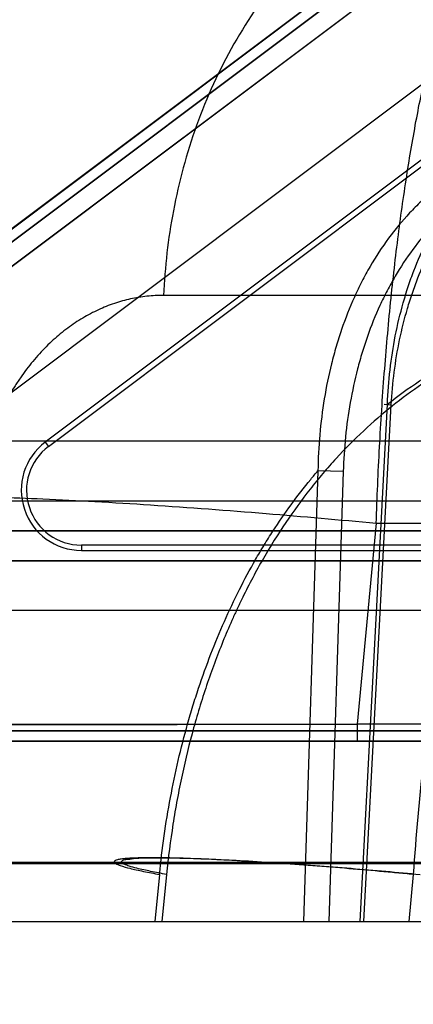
# Model space of a CAD drawing. Header units: millimetres. Extents: x 0 to 297, y 0 to 210.
# Tile 373 of 401: x 241.9245 to 241.9573, y 158.7246 to 158.8065. Entities that reach past the tile are written whole.
import ezdxf

# ---------------------------------------------------------------- set-up
doc = ezdxf.new("R2010")
doc.units = ezdxf.units.MM
doc.header["$LTSCALE"] = 16.335
doc.layers.get('0').update_dxf_attribs({"linetype": 'CONTINUOUS'})
for name, color, linetype in [('AXES_REF', 7, 'CONTINUOUS'), ('INTFCLR_1', 7, 'CONTINUOUS'), ('INTFCLR_144815', 7, 'CONTINUOUS'), ('INTFCLR_72935', 7, 'CONTINUOUS')]:
    doc.layers.add(name, color=color, linetype=linetype)

msp = doc.modelspace()

# ---------------------------------------------------------------- linework, layer by layer
at = {"color": 7, "linetype": 'Continuous'}
for centre, radius in [((241.5069109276, 154.9564782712), 4.8479140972), ((241.5069109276, 154.9564782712), 4.8475), ((241.5069109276, 154.9564782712), 4.8164570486), ((241.5069109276, 159.1054782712), 0.4275)]:
    msp.add_circle(centre, radius, dxfattribs=at)
msp.add_arc((241.5069109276, 154.9564782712), 4.8, 278.2771290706, 261.7228709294, dxfattribs=at)
at = {"layer": 'AXES_REF', "color": 7, "linetype": 'Continuous'}
msp.add_arc((241.5069109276, 154.9564782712), 4.91, 113.0826656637, 66.9173343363, dxfattribs=at)
at = {"layer": 'AXES_REF', "color": 9, "linetype": 'Continuous'}
msp.add_arc((241.5069109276, 154.9564782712), 4.4222561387, 94.4118118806, 85.5881881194, dxfattribs=at)
at = {"layer": 'INTFCLR_1', "color": 9, "linetype": 'Continuous'}
for p, q in [((241.887717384, 158.7619782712), (241.9771607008, 158.8290607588)), ((241.9735338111, 158.8232155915), (241.8945507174, 158.7639782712)), ((241.963197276, 158.7639782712), (241.8945507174, 158.7639782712)), ((241.886217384, 158.7614782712), (241.9970818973, 158.7614782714))]:
    msp.add_line(p, q, dxfattribs=at)
at = {"layer": 'INTFCLR_1', "color": 6, "linetype": 'Continuous'}
for p, q in [((241.9775642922, 158.8282614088), (241.8886544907, 158.761579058)), ((241.9835642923, 158.8202614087), (241.9116956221, 158.7663599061)), ((241.9644470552, 158.7573599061), (241.9146956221, 158.7573599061)), ((241.962119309, 158.7473599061), (241.8903667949, 158.7473599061)), ((241.9961574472, 158.7464782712), (241.8170507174, 158.7464782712))]:
    msp.add_line(p, q, dxfattribs=at)
at = {"layer": 'INTFCLR_144815', "color": 9, "linetype": 'Continuous'}
for p, q in [((242.6440459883, 158.7835717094), (241.9365231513, 158.7835717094)), ((241.952876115, 158.7314782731), (241.9551519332, 158.7745305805)), ((241.9532000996, 158.7314782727), (241.9554713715, 158.7744782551)), ((241.9548677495, 158.774525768), (241.9554713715, 158.7744782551)), ((242.0895738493, 158.7714346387), (241.8303028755, 158.7714346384)), ((241.94936685, 158.7689796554), (241.9481571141, 158.7314782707)), ((241.9514707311, 158.76892733), (241.94936685, 158.7689796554)), ((241.9514707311, 158.76892733), (241.9502611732, 158.7314782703)), ((241.8353026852, 158.766478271), (242.1195959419, 158.7664782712)), ((241.9542194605, 158.7646185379), (241.9526415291, 158.7478997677)), ((241.9542206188, 158.7646184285), (241.9819739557, 158.7646184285)), ((241.9127928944, 158.7478284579), (241.952642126, 158.7478997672)), ((241.9526421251, 158.7478997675), (241.9135240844, 158.7478551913)), ((241.9526421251, 158.7478997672), (241.9526421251, 158.7464782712)), ((241.9824353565, 158.7478997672), (241.9526421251, 158.7478997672)), ((241.8185507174, 158.7464782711), (242.0098640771, 158.7464782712)), ((241.8575968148, 158.7363037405), (241.9817556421, 158.7363037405)), ((241.869954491, 158.7364346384), (241.9904564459, 158.7364346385)), ((241.936182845, 158.7354034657), (241.9357968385, 158.7314782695)), ((241.9367699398, 158.7354034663), (241.9363836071, 158.7314782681)), ((241.9573050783, 158.7354034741), (241.9569326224, 158.7314782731)), ((241.8744742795, 158.7314782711), (242.6834933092, 158.7314782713))]:
    msp.add_line(p, q, dxfattribs=at)
at = {"layer": 'INTFCLR_144815', "color": 7, "linetype": 'Continuous'}
msp.add_open_spline([(241.9934945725, 158.7892996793), (241.9925457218, 158.7961756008), (241.9906778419, 158.8097299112), (241.9879343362, 158.8296964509), (241.9853022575, 158.8489110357), (241.9827566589, 158.8675544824), (241.9802728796, 158.885808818), (241.9778395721, 158.9037616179), (241.9754945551, 158.9211370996), (241.9732641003, 158.937741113), (241.9711375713, 158.9536524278), (241.9690954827, 158.9690192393), (241.9671364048, 158.9838575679), (241.9652986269, 158.9978805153), (241.9636126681, 159.0108515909), (241.9621172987, 159.0224610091), (241.960794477, 159.032830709), (241.9596464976, 159.0419222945), (241.9586343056, 159.0500265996), (241.9577450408, 159.0572284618), (241.9569602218, 159.0636629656), (241.956277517, 159.0693331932), (241.9556701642, 159.0744439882), (241.9551302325, 159.0790515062), (241.9546464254, 159.0832440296), (241.9542312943, 159.0868976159), (241.9538572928, 159.0902418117), (241.9535183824, 159.0933255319), (241.9532140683, 159.0961481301), (241.9529495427, 159.098650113), (241.9527112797, 159.1009501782), (241.9524960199, 159.1030756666), (241.9523054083, 159.1050045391), (241.9521367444, 159.1067547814), (241.9519860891, 159.1083613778), (241.9518514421, 159.1098416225), (241.9517308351, 159.1112103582), (241.951623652, 159.1124704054), (241.951504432, 159.11392917), (241.9513814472, 159.115526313), (241.9512628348, 159.1172228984), (241.9511751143, 159.1186590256), (241.9511036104, 159.1199975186), (241.9510574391, 159.1212931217), (241.9510036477, 159.1226621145), (241.9511110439, 159.1239312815), (241.9508244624, 159.1257621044), (241.9514687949, 159.1257148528)], degree=3, knots=[0, 0, 0, 0, 0.0613894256, 0.1210121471, 0.1782505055, 0.2329171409, 0.2874314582, 0.3411860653, 0.393149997, 0.4424997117, 0.4893569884, 0.5351266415, 0.5796041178, 0.6217313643, 0.6602111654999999, 0.6952899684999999, 0.7252574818, 0.7526677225, 0.7763376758, 0.7974917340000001, 0.8168472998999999, 0.833668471, 0.8480034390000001, 0.8623670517, 0.8746978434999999, 0.8853296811, 0.8948885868, 0.9044594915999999, 0.9127674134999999, 0.9199973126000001, 0.9267112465, 0.9332188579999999, 0.9388920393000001, 0.9438539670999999, 0.9487703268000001, 0.9531636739, 0.9569998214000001, 0.9609227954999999, 0.9643482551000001, 0.9699444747, 0.9750912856, 0.9793861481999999, 0.98268036, 0.9869136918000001, 0.9909962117, 0.9942859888, 1, 1, 1, 1], dxfattribs=at)
at = {"layer": 'INTFCLR_144815', "color": 9, "linetype": 'Continuous'}
for points, knots in [([(241.968878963, 158.8214782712), (241.9669579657, 158.8214782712), (241.9629619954, 158.8210357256), (241.957064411, 158.8189892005), (241.9513998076, 158.8154672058), (241.9463310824, 158.8105694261), (241.9421602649, 158.8045567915), (241.9390847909, 158.7978032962), (241.9371729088, 158.7907300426), (241.9366231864, 158.7859282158), (241.9365231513, 158.7835717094)], [0, 0, 0, 0, 0.1050837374, 0.21787631, 0.3387406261, 0.4670384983, 0.6007623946, 0.736684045, 0.8709766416, 1, 1, 1, 1]), ([(241.9542206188, 158.7646184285), (241.9542874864, 158.7667339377), (241.9544645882, 158.7708902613), (241.9548639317, 158.7770109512), (241.955303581, 158.781968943), (241.9557179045, 158.7858092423), (241.9561565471, 158.7894267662), (241.956761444, 158.7936946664), (241.957466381, 158.7977832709), (241.9580776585, 158.8008473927), (241.9586846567, 158.8036203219), (241.959474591, 158.8067860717), (241.9605032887, 158.8102185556), (241.9615813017, 158.8131930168), (241.962552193, 158.8153742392), (241.963360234, 158.8168842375), (241.9641153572, 158.8181251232), (241.9650638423, 158.8194091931), (241.9662872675, 158.820578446), (241.9675560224, 158.8213066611), (241.9684547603, 158.8214782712), (241.968878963, 158.8214782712)], [0, 0, 0, 0, 0.1042635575, 0.2049087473, 0.3021266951, 0.3494296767, 0.3951775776, 0.4816294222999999, 0.5617414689, 0.5995186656, 0.6355363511, 0.7015662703, 0.7601961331, 0.8119752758, 0.8573235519, 0.8776594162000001, 0.8962984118, 0.9288575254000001, 0.9560174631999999, 0.97910347, 1, 1, 1, 1]), ([(241.9551519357, 158.7745305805), (241.955224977, 158.7764309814), (241.9555476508, 158.7792722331), (241.9563181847, 158.7825004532), (241.9568703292, 158.7843011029), (241.9577932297, 158.7869009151), (241.9591865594, 158.7897846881), (241.9612158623, 158.7927439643), (241.9629164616, 158.7947318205), (241.9647893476, 158.796469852), (241.966487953, 158.7976969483), (241.9679141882, 158.7985261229), (241.969361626, 158.7992390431), (241.9712329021, 158.7999314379), (241.9731759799, 158.800341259), (241.9747447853, 158.8004886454), (241.9763119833, 158.8005167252), (241.9782739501, 158.8003257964), (241.9798040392, 158.7999366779), (241.9805553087, 158.7996857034)], [0, 0, 0, 0, 0.1377789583, 0.206061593, 0.2402336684, 0.2741707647, 0.4059257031, 0.4705534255, 0.5337519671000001, 0.5950390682, 0.6552457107, 0.6851158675, 0.7144741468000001, 0.7720589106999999, 0.8291580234, 0.8577649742, 0.886116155, 0.9426164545, 1, 1, 1, 1]), ([(241.9554713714, 158.7744782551), (241.95556743, 158.7762868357), (241.9559085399, 158.7789874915), (241.9566738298, 158.78205325), (241.9572149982, 158.7837620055), (241.9581139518, 158.78622731), (241.9594562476, 158.7889600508), (241.9613970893, 158.7917643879), (241.9630182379, 158.7936463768), (241.9647977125, 158.7952923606), (241.9664087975, 158.7964546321), (241.9677599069, 158.7972397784), (241.9691286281, 158.7979150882), (241.9708959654, 158.7985713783), (241.9727300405, 158.7989601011), (241.974209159, 158.7991012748), (241.9756845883, 158.7991293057), (241.9775300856, 158.7989520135), (241.9789682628, 158.7985844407), (241.9796737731, 158.7983477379)], [0, 0, 0, 0, 0.1383967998, 0.2069534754, 0.2412534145, 0.2753102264, 0.4074740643, 0.4722508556, 0.535550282, 0.5968850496, 0.6570763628, 0.6869117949, 0.7162142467, 0.7736285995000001, 0.8304669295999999, 0.8589069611, 0.8870712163, 0.9431353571, 1, 1, 1, 1]), ([(241.9756082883, 158.7946374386), (241.9748305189, 158.7949903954), (241.9732360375, 158.7955733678), (241.971155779, 158.7959708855), (241.9694864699, 158.7960762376), (241.9678222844, 158.796042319), (241.9661691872, 158.7957981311), (241.9645603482, 158.7953533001), (241.9629682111, 158.7947731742), (241.9610473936, 158.7938005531), (241.959273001, 158.7925443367), (241.9579423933, 158.7913840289), (241.9566614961, 158.7901072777), (241.9551903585, 158.7883352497), (241.9539171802, 158.7863850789), (241.9530116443, 158.7847230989), (241.9521774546, 158.7829887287), (241.951465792, 158.78118374), (241.9508731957, 158.7793218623), (241.9503545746, 158.7774090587), (241.9496534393, 158.7739833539), (241.949398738, 158.7709820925), (241.9493668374, 158.7689796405)], [0, 0, 0, 0, 0.0586437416, 0.1160164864, 0.1447325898, 0.1733635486, 0.2301965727, 0.2588413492, 0.2878771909, 0.3464292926, 0.4060466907, 0.4366382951, 0.4675710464, 0.5301402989, 0.5943666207, 0.6271439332, 0.6600424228, 0.7264619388, 0.7601297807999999, 0.7941690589, 0.8624929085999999, 1, 1, 1, 1]), ([(241.9764898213, 158.7934004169), (241.9757613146, 158.7937345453), (241.9742662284, 158.7942878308), (241.9723122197, 158.7946611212), (241.9707428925, 158.7947595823), (241.9691755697, 158.7947253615), (241.9676173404, 158.7944928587), (241.9660995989, 158.7940700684), (241.9645949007, 158.7935174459), (241.9627763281, 158.7925934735), (241.9610947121, 158.7914002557), (241.9598311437, 158.7902980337), (241.9586113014, 158.7890847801), (241.9572072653, 158.7873998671), (241.9559881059, 158.7855455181), (241.9551164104, 158.7839646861), (241.9543102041, 158.7823132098), (241.9536187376, 158.7805934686), (241.9530369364, 158.7788187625), (241.9525235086, 158.7769933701), (241.9518157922, 158.7737187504), (241.9515336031, 158.7708467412), (241.9514707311, 158.7689273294)], [0, 0, 0, 0, 0.0579009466, 0.1146057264, 0.1430197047, 0.1713738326, 0.227751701, 0.2562155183, 0.2850979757, 0.3434409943, 0.402966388, 0.4335510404, 0.4645021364, 0.5271784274, 0.5915970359, 0.6245004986, 0.6575469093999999, 0.7243162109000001, 0.7581835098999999, 0.7924420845, 0.8612617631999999, 1, 1, 1, 1]), ([(241.9756082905, 158.794637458), (241.9751056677, 158.7940266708), (241.9743121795, 158.7930087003), (241.9732623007, 158.7915461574), (241.9717184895, 158.7892589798), (241.9703632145, 158.7869600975), (241.968257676, 158.7829626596), (241.9668515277, 158.7798633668), (241.9655186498, 158.7764817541), (241.9646188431, 158.7740554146), (241.9631056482, 158.7695684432), (241.9616233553, 158.7642061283), (241.9605258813, 158.7593335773), (241.9599388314, 158.7564139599), (241.9590997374, 158.7518803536), (241.9580751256, 158.744886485), (241.9575075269, 158.7386036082), (241.9573051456, 158.7354034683)], [0, 0, 0, 0, 0.037731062, 0.0615327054, 0.0858667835, 0.1693452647, 0.1886175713, 0.301387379, 0.3313841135, 0.3620034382, 0.4248151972, 0.5572078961, 0.6271273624, 0.6630327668, 0.6992546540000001, 0.8470480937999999, 1, 1, 1, 1]), ([(241.9365231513, 158.7835717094), (241.9360597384, 158.7835715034), (241.9351337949, 158.7835217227), (241.933758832, 158.7832955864), (241.9324049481, 158.7829187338), (241.9313022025, 158.7824801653), (241.930435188, 158.7820520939), (241.9295671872, 158.7815652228), (241.9285101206, 158.7808585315), (241.9273064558, 158.7798644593), (241.9261604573, 158.778717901), (241.9252681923, 158.777642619), (241.9245894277, 158.7767040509), (241.9239219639, 158.7756946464), (241.9231509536, 158.7743415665), (241.9224778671, 158.7729036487), (241.9219931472, 158.7716883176), (241.9215420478, 158.7704144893), (241.9210623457, 158.7687660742), (241.9206276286, 158.7667211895), (241.92043615, 158.7653264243), (241.920365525, 158.7646184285)], [0, 0, 0, 0, 0.0510003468, 0.1018158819, 0.1530610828, 0.2053708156, 0.232153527, 0.2594328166, 0.3148548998, 0.3718232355, 0.4309670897, 0.4930055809, 0.5253679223, 0.5584094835, 0.6261462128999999, 0.6965411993, 0.7329500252, 0.7701113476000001, 0.8452290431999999, 0.9216956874, 1, 1, 1, 1]), ([(241.955151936, 158.7745305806), (241.9560154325, 158.775207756), (241.9578744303, 158.77654265), (241.960758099, 158.7782413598), (241.9632924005, 158.7794428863), (241.9653078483, 158.7802451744), (241.968441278, 158.7813372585), (241.9733295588, 158.7824735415), (241.9777751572, 158.7827866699), (241.980007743, 158.7827866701)], [0, 0, 0, 0, 0.1234078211, 0.2570125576, 0.3758298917, 0.4384281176, 0.5008929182, 0.748925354, 1, 1, 1, 1]), ([(241.9622408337, 158.7786279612), (241.9616950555, 158.7783556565), (241.9593587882, 158.7771185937), (241.9562799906, 158.7750455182), (241.9531231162, 158.7723245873), (241.9514256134, 158.7706114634), (241.9503293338, 158.7693939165), (241.9495975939, 158.7685491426), (241.9483416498, 158.7670123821), (241.9466439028, 158.7646782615), (241.9447692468, 158.7616695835), (241.9434959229, 158.7592732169), (241.942695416, 158.7576057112), (241.942166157, 158.7564550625), (241.9412785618, 158.7543938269), (241.9401385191, 158.7513545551), (241.9389751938, 158.7475729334), (241.9381776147, 158.7443152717), (241.937641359, 158.7416352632), (241.9371723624, 158.7388860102), (241.9369075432, 158.7368004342), (241.9367699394, 158.7354034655)], [0, 0, 0, 0, 0.0349656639, 0.1515158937, 0.2116583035, 0.2737159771, 0.2895989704, 0.3055789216, 0.337781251, 0.4033508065, 0.4708757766, 0.5408433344, 0.5587814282, 0.5769111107, 0.613445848, 0.6874148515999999, 0.7628661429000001, 0.8401335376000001, 0.8795657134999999, 0.9195289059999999, 1, 1, 1, 1]), ([(241.9361828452, 158.7354034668), (241.9363932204, 158.7375435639), (241.9369915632, 158.7417561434), (241.9380720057, 158.7464067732), (241.9389546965, 158.7494137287), (241.939577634, 158.7513648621), (241.9407518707, 158.7546407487), (241.9423321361, 158.7582226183), (241.9439257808, 158.76118305), (241.9448786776, 158.7627942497), (241.9463167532, 158.7650816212), (241.9478212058, 158.7671461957), (241.9491637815, 158.7687432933), (241.9493668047, 158.7689795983)], [0, 0, 0, 0, 0.1761944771, 0.3481269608, 0.3906384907, 0.4329517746, 0.5159259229, 0.6756948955, 0.7530950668, 0.7912917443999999, 0.8290459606, 0.9744737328, 1, 1, 1, 1]), ([(241.920365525, 158.7646184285), (241.9196493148, 158.764746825), (241.9183385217, 158.7649947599), (241.9167949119, 158.7653310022), (241.915776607, 158.7656039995), (241.915204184, 158.7657792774), (241.9147782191, 158.7659572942), (241.9145071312, 158.7660878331), (241.9143539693, 158.7663000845), (241.914555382, 158.766482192), (241.9148731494, 158.7665640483), (241.9153946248, 158.7666664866), (241.9161139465, 158.7667341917), (241.91748271, 158.7668153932), (241.9196799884, 158.7668405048), (241.9228473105, 158.7667872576), (241.9266368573, 158.7666483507), (241.9309056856, 158.7664309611), (241.9371002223, 158.766047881), (241.9449099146, 158.7654597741), (241.9511658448, 158.7649067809), (241.9542206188, 158.7646184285)], [0, 0, 0, 0, 0.0471682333, 0.08646765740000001, 0.1023977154, 0.1154514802, 0.1253635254, 0.1319660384, 0.1356295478, 0.1393924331, 0.1464848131, 0.1577206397, 0.173377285, 0.1934517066, 0.2465163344, 0.3158143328, 0.398775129, 0.4923286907, 0.592890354, 0.8010951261, 1, 1, 1, 1]), ([(241.9573051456, 158.7354034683), (241.956844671, 158.7354470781), (241.9559107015, 158.7355341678), (241.9539990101, 158.735706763), (241.950545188, 158.7360023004), (241.9465948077, 158.7363009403), (241.9427195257, 158.7365416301), (241.9400496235, 158.7366782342), (241.9376804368, 158.736765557), (241.9357017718, 158.736798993), (241.9343301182, 158.7367833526), (241.9334771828, 158.7367321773), (241.9330296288, 158.7366899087), (241.9327073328, 158.73662507), (241.9325096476, 158.7365746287), (241.9323887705, 158.7364571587), (241.9324904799, 158.7363266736), (241.9326616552, 158.7362439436), (241.9330779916, 158.7360740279), (241.9336175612, 158.7359337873), (241.9342638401, 158.7357801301), (241.9350846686, 158.7356062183), (241.9357326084, 158.7354840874), (241.9361828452, 158.7354034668)], [0, 0, 0, 0, 0.0479131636, 0.0971677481, 0.1988337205, 0.4069946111, 0.5075279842, 0.6010349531, 0.6839195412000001, 0.7531034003, 0.8060107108, 0.8259913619, 0.8415455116, 0.8526723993, 0.8596567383, 0.8633509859, 0.8670873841, 0.8738083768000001, 0.8838475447, 0.9130783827, 0.9317126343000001, 0.9526189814, 1, 1, 1, 1]), ([(241.9367699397, 158.7354034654), (241.9363190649, 158.7354841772), (241.9354887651, 158.7356395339), (241.9344644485, 158.7358671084), (241.933698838, 158.7360642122), (241.9333167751, 158.7362219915), (241.9329591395, 158.7363570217), (241.9330874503, 158.7366319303), (241.933499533, 158.7366467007), (241.9340957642, 158.7367572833), (241.9350209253, 158.7367792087), (241.9363859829, 158.736802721), (241.9382552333, 158.7367656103), (241.9406234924, 158.7366802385), (241.9432942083, 158.7365427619), (241.9461659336, 158.7363645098), (241.9491392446, 158.7361526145), (241.9530570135, 158.7358435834), (241.9559718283, 158.7355846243), (241.9578831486, 158.7354034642)], [0, 0, 0, 0, 0.0474559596, 0.087071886, 0.1101522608, 0.1264532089, 0.1353260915, 0.1401946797, 0.1521363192, 0.1737627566, 0.2053492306, 0.2466247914, 0.3158140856, 0.3987200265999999, 0.4922607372, 0.5928357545, 0.6968285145, 0.8010880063, 1, 1, 1, 1])]:
    msp.add_open_spline(points, degree=3, knots=knots, dxfattribs=at)
at = {"layer": 'INTFCLR_72935', "color": 9, "linetype": 'Continuous'}
for p, q in [((241.9771648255, 158.8290744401), (241.8876932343, 158.7619781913)), ((241.8945272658, 158.7639782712), (241.9735376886, 158.8232295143)), ((241.9266750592, 158.7713600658), (241.9269375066, 158.7710100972)), ((241.8945272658, 158.7639782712), (241.963197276, 158.7639782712)), ((241.9296748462, 158.7627973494), (241.9296748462, 158.7623599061)), ((241.9970818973, 158.7614782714), (241.8861932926, 158.7614782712))]:
    msp.add_line(p, q, dxfattribs=at)
at = {"layer": 'INTFCLR_72935', "color": 6, "linetype": 'Continuous'}
for p, q in [((241.8879127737, 158.7610408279), (241.9784518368, 158.8289375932)), ((241.9914377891, 158.8199267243), (241.9266750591, 158.7713600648)), ((241.9269375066, 158.7710100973), (241.9918182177, 158.8196652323)), ((241.9648336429, 158.7627973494), (241.9296748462, 158.7627973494)), ((241.9296748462, 158.7623599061), (241.964833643, 158.7623599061)), ((241.8879082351, 158.747359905), (241.9655480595, 158.747359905)), ((241.9961574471, 158.7464782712), (241.8170507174, 158.7464782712))]:
    msp.add_line(p, q, dxfattribs=at)
for radius, start, end in [(0.005, 126.8668549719, 270.0000044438), (0.0045625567, 126.8668463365, 269.9999995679)]:
    msp.add_arc((241.9296748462, 158.7673599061), radius, start, end, dxfattribs=at)

doc.saveas('drawing.dxf')
